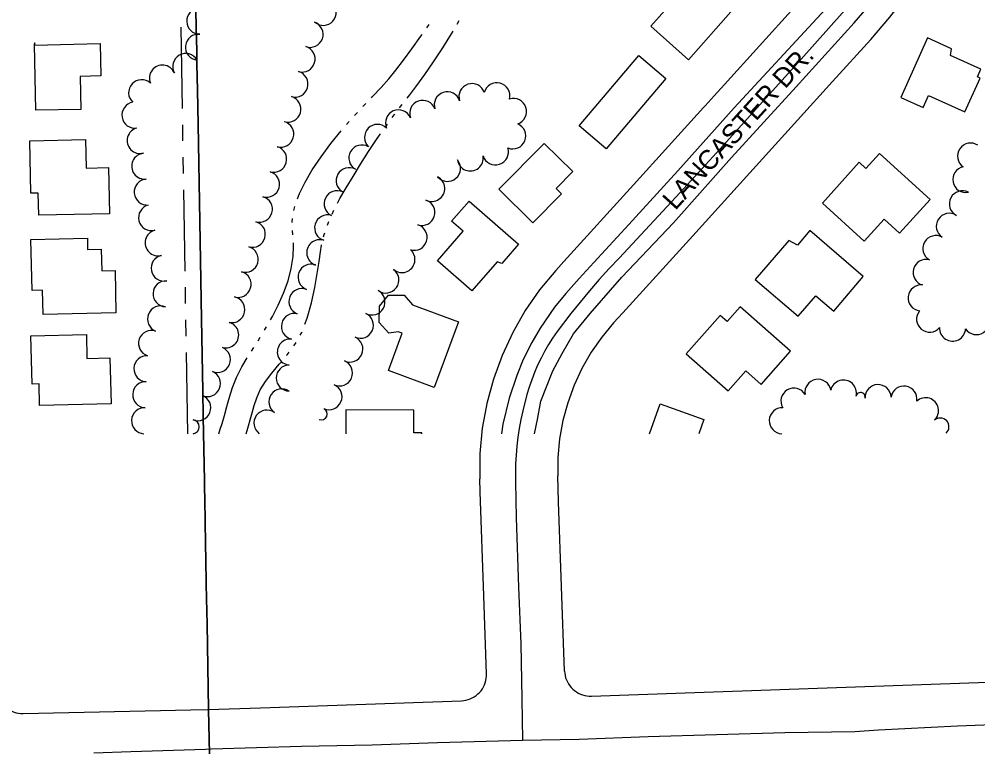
# Model space of a CAD drawing. Extents: x -25029 to 2274964, y -81170 to 687028.
# Drawn here: x -11897 to -11160, y -68994 to -68430 of the extents above; entities that cross this region are included whole.
import ezdxf

# ---------------------------------------------------------------- set-up
doc = ezdxf.new("R2010")
doc.units = 0
for name, color, linetype in [('81911BEA - RW_X_Fee_RW', 7, 'Continuous'), ('BLDG', 7, 'Continuous'), ('DIVISIONS', 7, 'Continuous'), ('DV_X_Corp_Line', 7, 'Continuous'), ('GE_X_CL_2000', 7, 'Continuous'), ('ROAD', 7, 'Continuous'), ('ROAD-NAME', 7, 'Continuous'), ('TREES', 7, 'Continuous'), ('WATER', 7, 'Continuous')]:
    doc.layers.add(name, color=color, linetype=linetype)

msp = doc.modelspace()

# ---------------------------------------------------------------- linework, layer by layer
at = {"layer": '81911BEA - RW_X_Fee_RW'}
for p, q in [((-11893.55, -68963.35), (-11764.62, -68960.67)), ((-11764.62, -68960.67), (-11751.45, -68960.29))]:
    msp.add_line(p, q, dxfattribs=at)
for points in [[(-11241.94, -68445.48), (-11227.21, -68428.28), (-11213.49, -68410.25), (-11200.85, -68391.46)], [(-11484.04, -68622.85), (-11477.94, -68616.13), (-11424.27, -68557.03), (-11370.38, -68497.68), (-11369.15, -68496.32), (-11362.32, -68488.79), (-11354.25, -68479.91), (-11300.47, -68420.68), (-11286.36, -68405.15)], [(-11439.57, -68663.13), (-11432.6, -68655.46), (-11378.82, -68596.23), (-11325.04, -68537), (-11271.26, -68477.77), (-11241.94, -68445.48)], [(-11484.04, -68622.85), (-11496.44, -68637.8), (-11507.51, -68653.74), (-11517.17, -68670.56), (-11525.36, -68688.15), (-11532.01, -68706.38), (-11537.09, -68725.11), (-11537.6, -68727.92), (-11540.55, -68744.2), (-11542.36, -68763.51), (-11542.51, -68782.91)], [(-11439.57, -68663.13), (-11448.66, -68674.1), (-11456.8, -68685.82), (-11463.91, -68698.19), (-11469.93, -68711.13), (-11474.83, -68724.53), (-11478.56, -68738.31), (-11481.1, -68752.35), (-11482.43, -68766.56), (-11482.55, -68780.83)], [(-11537.29, -68932.82), (-11539.38, -68872.86), (-11542.16, -68792.91), (-11542.51, -68782.91)], [(-11477.33, -68930.74), (-11481.85, -68800.81), (-11482.55, -68780.83)], [(-11477.33, -68930.74), (-11477.19, -68932.48), (-11476.9, -68934.2), (-11476.46, -68935.89), (-11475.88, -68937.53), (-11475.16, -68939.12), (-11474.3, -68940.64), (-11473.31, -68942.07), (-11472.2, -68943.42), (-11470.98, -68944.67), (-11469.65, -68945.8), (-11468.23, -68946.81), (-11466.73, -68947.7), (-11465.15, -68948.45), (-11463.52, -68949.06), (-11461.84, -68949.53), (-11460.12, -68949.85), (-11458.39, -68950.01), (-11456.64, -68950.03)], [(-11556.58, -68953.51), (-11554.84, -68953.37), (-11553.12, -68953.08), (-11551.43, -68952.65), (-11549.79, -68952.06), (-11548.2, -68951.34), (-11546.68, -68950.48), (-11545.24, -68949.49), (-11543.9, -68948.38), (-11542.65, -68947.16), (-11541.52, -68945.83), (-11540.51, -68944.41), (-11539.62, -68942.91), (-11538.87, -68941.34), (-11538.26, -68939.7), (-11537.79, -68938.02), (-11537.47, -68936.31), (-11537.31, -68934.57), (-11537.29, -68932.82)], [(-11456.64, -68950.03), (-11391.68, -68947.77), (-11311.73, -68944.98), (-11231.77, -68942.2), (-11151.82, -68939.41), (-11071.86, -68936.63), (-11069.89, -68936.56)], [(-11914.1, -68943.7), (-11913.99, -68945.45), (-11913.73, -68947.19), (-11913.32, -68948.89), (-11912.76, -68950.56), (-11912.06, -68952.17), (-11911.21, -68953.71), (-11910.24, -68955.17), (-11909.14, -68956.54), (-11907.93, -68957.81), (-11906.6, -68958.97), (-11905.19, -68960.01), (-11903.68, -68960.91), (-11902.1, -68961.69), (-11900.47, -68962.32), (-11898.78, -68962.81), (-11897.05, -68963.14), (-11895.31, -68963.32), (-11893.55, -68963.35)], [(-11751.45, -68960.29), (-11750.95, -68960.28), (-11710.99, -68958.89), (-11556.58, -68953.51)]]:
    msp.add_lwpolyline(points, dxfattribs=at)
at = {"layer": 'BLDG'}
for points in [[(-11336.05, -68403.64), (-11352.12, -68421.8), (-11349.41, -68424.2), (-11381.94, -68460.98), (-11410.98, -68435.29), (-11362.38, -68380.35)], [(-11218.89, -68489.91), (-11201.54, -68497.69), (-11197.46, -68488.57), (-11169.54, -68501.09), (-11157.88, -68475.08), (-11159.98, -68474.13), (-11157.32, -68468.19), (-11180.51, -68457.79), (-11179.74, -68452.56), (-11198.38, -68444.19)], [(-11884.53, -68447.88), (-11885.04, -68449.7), (-11834.34, -68448.6), (-11833.8, -68473.4), (-11849.75, -68473.75), (-11849.2, -68499.09), (-11883.68, -68499.84), (-11884.78, -68449.29)], [(-11399.48, -68475.36), (-11445.3, -68529.31), (-11465.97, -68511.75), (-11420.14, -68457.81)], [(-11845.45, -68522.37), (-11844.98, -68544.18), (-11827.99, -68543.81), (-11827.22, -68579.32), (-11881.49, -68580.5), (-11881.85, -68563.5), (-11887.57, -68563.62), (-11888.45, -68523.3)], [(-11471.06, -68546.85), (-11483.87, -68559.8), (-11479.62, -68564), (-11501.69, -68586.32), (-11527.8, -68560.51), (-11492.92, -68525.23)], [(-11246.91, -68600.35), (-11231.61, -68583.48), (-11219.76, -68594.23), (-11196.36, -68568.44), (-11235.3, -68533.11), (-11245.6, -68544.46), (-11250.73, -68539.8), (-11279.14, -68571.12)], [(-11512.75, -68602.78), (-11525.64, -68617.52), (-11529.1, -68616.3), (-11548.63, -68638.61), (-11575.09, -68615.46), (-11555.27, -68592.81), (-11564.19, -68585), (-11550.69, -68569.58)], [(-11878.52, -68638.13), (-11886.64, -68638.3), (-11887.49, -68599.06), (-11844.12, -68598.12), (-11843.93, -68606.8), (-11833.46, -68606.58), (-11833.1, -68623.23), (-11822.84, -68623.01), (-11822.14, -68655.55), (-11878.11, -68656.77)], [(-11297.67, -68658.13), (-11284.12, -68642.3), (-11270.35, -68654.08), (-11247.64, -68627.53), (-11288.81, -68592.3), (-11298.31, -68603.4), (-11305.03, -68599.86), (-11330.7, -68629.86)], [(-11612.76, -68699.78), (-11602.25, -68671.19), (-11605.17, -68670.11), (-11612.29, -68671.01), (-11619.8, -68662.96), (-11619.47, -68650.3), (-11612.68, -68641.98), (-11600.64, -68641.79), (-11594.15, -68649.37), (-11558.94, -68662.32), (-11577.48, -68712.75)], [(-11351.62, -68715.49), (-11337.99, -68700.04), (-11326.14, -68710.5), (-11303.58, -68684.92), (-11342.27, -68650.78), (-11352.27, -68662.11), (-11357.63, -68657.39), (-11383.82, -68687.07)], [(-11844.89, -68672.15), (-11844.44, -68690.59), (-11826.78, -68690.16), (-11825.92, -68725.36), (-11880.87, -68726.71), (-11881.29, -68710.03), (-11886.65, -68710.17), (-11887.57, -68673.2)]]:
    msp.add_lwpolyline(points, close=True, dxfattribs=at)
for points in [[(-11587.13, -68748.36), (-11587.12, -68747.68), (-11593.28, -68747.62), (-11593.12, -68730.38), (-11645.33, -68729.89), (-11645.5, -68748.36)], [(-11411.99, -68748.36), (-11403.74, -68725.46), (-11370.27, -68737.52), (-11374.17, -68748.36)]]:
    msp.add_lwpolyline(points, dxfattribs=at)
at = {"layer": 'DIVISIONS'}
for p, q in [((-11771.03, -68498.39), (-11772.05, -68435.9)), ((-11770.62, -68523.39), (-11770.83, -68510.89)), ((-11770.21, -68548.39), (-11770.42, -68535.89)), ((-11768.99, -68623.38), (-11770.01, -68560.88)), ((-11768.58, -68648.37), (-11768.79, -68635.87)), ((-11768.17, -68673.37), (-11768.38, -68660.87)), ((-11766.95, -68748.36), (-11767.97, -68685.87))]:
    msp.add_line(p, q, dxfattribs=at)
at = {"layer": 'DV_X_Corp_Line'}
for p, q in [((-11760.44, -68434.43), (-11760.63, -68424.43)), ((-11760.44, -68434.43), (-11760.63, -68424.43)), ((-11760.63, -68424.43), (-11760.44, -68434.43)), ((-11760.63, -68424.43), (-11760.44, -68434.43)), ((-11760.43, -68435.38), (-11760.44, -68434.43)), ((-11760.43, -68435.38), (-11760.44, -68434.43)), ((-11760.44, -68434.43), (-11760.43, -68435.38)), ((-11760.44, -68434.43), (-11760.43, -68435.38)), ((-11760.08, -68454.43), (-11760.43, -68435.38)), ((-11760.08, -68454.43), (-11760.43, -68435.38)), ((-11760.43, -68435.38), (-11760.08, -68454.43)), ((-11760.43, -68435.38), (-11760.08, -68454.43)), ((-11759.9, -68464.43), (-11760.08, -68454.43)), ((-11759.9, -68464.43), (-11760.08, -68454.43)), ((-11760.08, -68454.43), (-11759.9, -68464.43)), ((-11760.08, -68454.43), (-11759.9, -68464.43)), ((-11759.54, -68484.42), (-11759.9, -68464.43)), ((-11759.54, -68484.42), (-11759.9, -68464.43)), ((-11759.9, -68464.43), (-11759.54, -68484.42)), ((-11759.9, -68464.43), (-11759.54, -68484.42)), ((-11759.07, -68510.37), (-11759.54, -68484.42)), ((-11759.07, -68510.37), (-11759.54, -68484.42)), ((-11759.54, -68484.42), (-11759.07, -68510.37)), ((-11759.54, -68484.42), (-11759.07, -68510.37)), ((-11757.7, -68585.36), (-11759.07, -68510.37)), ((-11757.7, -68585.36), (-11759.07, -68510.37)), ((-11759.07, -68510.37), (-11757.7, -68585.36)), ((-11759.07, -68510.37), (-11757.7, -68585.36)), ((-11756.34, -68660.34), (-11757.7, -68585.36)), ((-11756.34, -68660.34), (-11757.7, -68585.36)), ((-11757.7, -68585.36), (-11756.34, -68660.34)), ((-11757.7, -68585.36), (-11756.34, -68660.34)), ((-11755.33, -68715.31), (-11756.34, -68660.34)), ((-11755.33, -68715.31), (-11756.34, -68660.34)), ((-11756.34, -68660.34), (-11755.33, -68715.31)), ((-11756.34, -68660.34), (-11755.33, -68715.31)), ((-11754.98, -68735.33), (-11755.33, -68715.31)), ((-11754.98, -68735.33), (-11755.33, -68715.31)), ((-11755.33, -68715.31), (-11754.98, -68735.33)), ((-11755.33, -68715.31), (-11754.98, -68735.33)), ((-11754.12, -68784.38), (-11754.98, -68735.33)), ((-11754.12, -68784.38), (-11754.98, -68735.33)), ((-11754.98, -68735.33), (-11754.12, -68784.38)), ((-11754.98, -68735.33), (-11754.12, -68784.38)), ((-11753.76, -68804.37), (-11754.12, -68784.38)), ((-11753.76, -68804.37), (-11754.12, -68784.38)), ((-11754.12, -68784.38), (-11753.76, -68804.37)), ((-11754.12, -68784.38), (-11753.76, -68804.37)), ((-11753.66, -68810.32), (-11753.76, -68804.37)), ((-11753.66, -68810.32), (-11753.76, -68804.37)), ((-11753.76, -68804.37), (-11753.66, -68810.32)), ((-11753.76, -68804.37), (-11753.66, -68810.32)), ((-11753.58, -68814.37), (-11753.66, -68810.32)), ((-11753.58, -68814.37), (-11753.66, -68810.32)), ((-11753.66, -68810.32), (-11753.58, -68814.37)), ((-11753.66, -68810.32), (-11753.58, -68814.37)), ((-11753.22, -68834.37), (-11753.58, -68814.37)), ((-11753.22, -68834.37), (-11753.58, -68814.37)), ((-11753.58, -68814.37), (-11753.22, -68834.37)), ((-11753.58, -68814.37), (-11753.22, -68834.37)), ((-11753.04, -68844.37), (-11753.22, -68834.37)), ((-11753.04, -68844.37), (-11753.22, -68834.37)), ((-11753.22, -68834.37), (-11753.04, -68844.37)), ((-11753.22, -68834.37), (-11753.04, -68844.37)), ((-11752.68, -68864.36), (-11753.04, -68844.37)), ((-11752.68, -68864.36), (-11753.04, -68844.37)), ((-11753.04, -68844.37), (-11752.68, -68864.36)), ((-11753.04, -68844.37), (-11752.68, -68864.36)), ((-11752.5, -68874.36), (-11752.68, -68864.36)), ((-11752.5, -68874.36), (-11752.68, -68864.36)), ((-11752.68, -68864.36), (-11752.5, -68874.36)), ((-11752.68, -68864.36), (-11752.5, -68874.36)), ((-11752.3, -68885.31), (-11752.5, -68874.36)), ((-11752.3, -68885.31), (-11752.5, -68874.36)), ((-11752.5, -68874.36), (-11752.3, -68885.31)), ((-11752.5, -68874.36), (-11752.3, -68885.31)), ((-11752.14, -68894.36), (-11752.3, -68885.31)), ((-11752.14, -68894.36), (-11752.3, -68885.31)), ((-11752.3, -68885.31), (-11752.14, -68894.36)), ((-11752.3, -68885.31), (-11752.14, -68894.36)), ((-11750.95, -68960.28), (-11752.14, -68894.36)), ((-11750.95, -68960.28), (-11752.14, -68894.36)), ((-11752.14, -68894.36), (-11750.95, -68960.28)), ((-11752.14, -68894.36), (-11750.95, -68960.28)), ((-11750.19, -68994.36), (-11750.95, -68960.28)), ((-11750.19, -68994.36), (-11750.95, -68960.28)), ((-11750.95, -68960.28), (-11750.19, -68994.36)), ((-11750.95, -68960.28), (-11750.19, -68994.36))]:
    msp.add_line(p, q, dxfattribs=at)
at = {"layer": 'GE_X_CL_2000'}
for points in [[(-11261.88, -68422.85), (-11295.55, -68460.64), (-11329.88, -68498.44), (-11357.75, -68529.44), (-11388.7, -68563.18), (-11435.09, -68613.24), (-11442.93, -68621.49), (-11450.6, -68629.9), (-11458.09, -68638.46), (-11465.41, -68647.18), (-11472.55, -68656.05), (-11483.07, -68669.87), (-11486.45, -68674.82), (-11489.63, -68679.89), (-11492.62, -68685.08), (-11495.41, -68690.38), (-11497.99, -68695.79), (-11500.37, -68701.28), (-11502.54, -68706.87), (-11504.49, -68712.53), (-11506.22, -68718.26), (-11509.43, -68730.73), (-11510.9, -68737.46), (-11512.16, -68744.23), (-11513.19, -68751.04), (-11514.01, -68757.88), (-11514.59, -68764.75), (-11514.96, -68771.63), (-11515.1, -68778.51), (-11515.01, -68785.4), (-11514.44, -68812.92), (-11512.64, -68866.17), (-11510.87, -68909.92), (-11510.15, -68952.18), (-11509.74, -68983.93)], [(-11509.74, -68983.93), (-11466.07, -68983.01), (-11413.11, -68980.93), (-11307.93, -68978.08), (-11254.22, -68977.12), (-11236.1, -68976.02), (-11175.13, -68972.73), (-11114.16, -68970.64), (-11072.05, -68969.89)], [(-11748.8, -68990.64), (-11679.63, -68988.52), (-11625.16, -68987.38), (-11574.92, -68985.78), (-11528.16, -68984.29), (-11509.74, -68983.93)], [(-11839.12, -68993.59), (-11810.72, -68992.6), (-11753.34, -68990.78), (-11748.8, -68990.64)]]:
    msp.add_lwpolyline(points, dxfattribs=at)
at = {"layer": 'ROAD'}
for points in [[(-11218.07, -68335.9), (-11229.53, -68357.23), (-11238.75, -68373.82), (-11245.9, -68384.51), (-11255.28, -68396.71), (-11270.57, -68415.39), (-11302.26, -68449.83), (-11346.99, -68497.98), (-11390.16, -68546.25), (-11427.77, -68587.53), (-11454.73, -68616.79), (-11466.02, -68629.07), (-11476.24, -68640.68), (-11485.01, -68651.05), (-11495.99, -68667.37), (-11502.51, -68678.37), (-11509.15, -68691.41), (-11514.08, -68703.52), (-11519.79, -68721.04), (-11524.64, -68740.93), (-11525.76, -68748.36)], [(-11500.5, -68748.36), (-11498.16, -68737.4), (-11495.52, -68723.47), (-11491.19, -68712.27), (-11486.4, -68700.02), (-11479.25, -68686.64), (-11470.5, -68671.6), (-11457.63, -68655.96), (-11433.18, -68628.12), (-11393.44, -68586.4), (-11348.94, -68536.19), (-11299.38, -68481.73), (-11254.77, -68432.51), (-11233.22, -68407.42)]]:
    msp.add_lwpolyline(points, dxfattribs=at)
at = {"layer": 'TREES'}
for centre, radius, start, end in [((-11757.77, -68431.36), 10, 91.07829, 271.07829), ((-11662.82, -68424.57), 10, 228.39767, 48.39767), ((-11672.88, -68441.45), 10, 249.98236, 69.98236), ((-11758.71, -68451.3), 10, 83.52952, 263.52952), ((-11679.04, -68460.46), 10, 254.13108, 74.13108), ((-11768.53, -68466.16), 10, 29.53221, 209.53221), ((-11786.43, -68475.03), 10, 23.18342, 203.18342), ((-11684.51, -68479.7), 10, 254.13108, 74.13108), ((-11802.39, -68486.32), 10, 47.36047, 227.36047), ((-11548.49, -68489.31), 10, 18.41573, 198.41573), ((-11529.34, -68488.7), 10, 345.21581, 165.21581), ((-11567.47, -68495.63), 10, 18.41573, 198.41573), ((-11807.58, -68503.55), 10, 99.14681, 279.14681), ((-11689.98, -68498.94), 10, 254.13108, 74.13108), ((-11586.37, -68502.16), 10, 19.70089, 199.70089), ((-11516.51, -68500.74), 10, 288.41928, 108.41928), ((-11604.96, -68509.51), 10, 23.45546, 203.45546), ((-11695.45, -68518.18), 10, 254.13108, 74.13108), ((-11621.12, -68520.65), 10, 45.68768, 225.68768), ((-11517.11, -68519.5), 10, 247.90386, 67.90386), ((-11803.53, -68523.12), 10, 104.23534, 284.23534), ((-11165.25, -68534.96), 10, 55.78981, 235.78981), ((-11800.02, -68542.75), 10, 96.01512, 276.01512), ((-11700.91, -68537.41), 10, 254.13108, 74.13108), ((-11633.08, -68536.48), 10, 60.18855, 240.18855), ((-11530.39, -68531.83), 10, 197.87645, 17.87645), ((-11567.28, -68544.45), 10, 220.43112, 40.43112), ((-11549.79, -68536.43), 10, 188.81434, 8.81434), ((-11706.38, -68556.65), 10, 254.13108, 74.13108), ((-11642.94, -68553.88), 10, 60.70814, 240.70814), ((-11168.88, -68553.03), 10, 101.47677, 281.47677), ((-11798.12, -68562.66), 10, 94.92001, 274.92001), ((-11579.39, -68559.87), 10, 243.2826, 63.2826), ((-11652.19, -68571.6), 10, 64.14133, 244.14133), ((-11171.51, -68571.7), 10, 62.51949, 242.51949), ((-11711.85, -68575.89), 10, 254.13108, 74.13108), ((-11586.94, -68578.32), 10, 252.18709, 72.18709), ((-11794.75, -68582.31), 10, 104.51444, 284.51444), ((-11659.44, -68590.17), 10, 73.2453, 253.2453), ((-11181.54, -68588.98), 10, 57.19817, 237.19817), ((-11717.32, -68595.13), 10, 254.13108, 74.13108), ((-11592.88, -68597.42), 10, 253.28054, 73.28054), ((-11789.69, -68601.65), 10, 104.81625, 284.81625), ((-11191.91, -68606.07), 10, 60.30598, 240.30598), ((-11722.79, -68614.36), 10, 254.13108, 74.13108), ((-11665.5, -68609.23), 10, 71.45211, 251.45211), ((-11785.14, -68621.12), 10, 101.51104, 281.51104), ((-11602.29, -68614.56), 10, 229.18576, 49.18576), ((-11672.2, -68628.07), 10, 69.43195, 249.43195), ((-11199.46, -68624.41), 10, 74.93832, 254.93832), ((-11728.26, -68633.6), 10, 254.13108, 74.13108), ((-11614.69, -68630.24), 10, 234.15405, 54.15405), ((-11783.64, -68640.91), 10, 87.12789, 267.12789), ((-11203.22, -68644), 10, 83.37237, 263.37237), ((-11733.07, -68653), 10, 258.02215, 78.02215), ((-11679.22, -68646.79), 10, 69.43195, 249.43195), ((-11625.3, -68647.14), 10, 241.57672, 61.57672), ((-11787.89, -68660.17), 10, 67.99814, 247.99814), ((-11685.01, -68665.9), 10, 76.87511, 256.87511), ((-11634.19, -68665.04), 10, 245.59238, 65.59238), ((-11196.71, -68660.36), 10, 139.99773, 319.99773), ((-11160.7, -68662.23), 10, 213.20889, 33.20889), ((-11737.75, -68672.44), 10, 254.8782, 74.8782), ((-11794.78, -68678.93), 10, 71.70404, 251.70404), ((-11179.06, -68667.25), 10, 177.37255, 357.37255), ((-11688.11, -68685.6), 10, 85.23853, 265.23853), ((-11642.33, -68683.31), 10, 246.37317, 66.37317), ((-11744.16, -68691.34), 10, 247.65146, 67.65146), ((-11798.37, -68698.42), 10, 87.4077, 267.4077), ((-11650.35, -68701.63), 10, 246.37317, 66.37317), ((-11751.77, -68709.84), 10, 247.65146, 67.65146), ((-11688.99, -68705.57), 10, 89.70313, 269.70313), ((-11799.27, -68718.4), 10, 87.4077, 267.4077), ((-11282.52, -68716.54), 10, 9.65598, 189.65598), ((-11262.92, -68717.14), 10, 346.86875, 166.86875), ((-11694.66, -68723.84), 10, 55.81525, 235.81525), ((-11658.36, -68719.95), 10, 246.37317, 66.37317), ((-11300.99, -68723.3), 10, 30.53477, 210.53477), ((-11249.74, -68720.21), 3.53, 346.86875, 166.86875), ((-11236.31, -68720.59), 10, 2.41688, 182.41688), ((-11216.44, -68721.76), 10, 350.87282, 170.87282), ((-11759.22, -68728.4), 10, 248.62095, 68.62095), ((-11199.8, -68730.7), 10, 312.64534, 132.64534), ((-11800.18, -68738.37), 10, 87.4077, 267.4077), ((-11706.11, -68740.24), 10, 54.3661, 234.3661), ((-11664.18, -68733.26), 4.52, 246.37317, 66.37317), ((-11309.99, -68738.37), 10, 87.81406, 267.81406), ((-11763.47, -68743.04), 5.36, 276.53992, 83.46008), ((-11188.52, -68743), 6.69, 312.32868, 132.32868)]:
    msp.add_arc(centre, radius, start, end, dxfattribs=at)
at = {"layer": 'WATER'}
for p, q in [((-11583.09, -68436.37), (-11581.28, -68433.82)), ((-11559.83, -68433.61), (-11558.24, -68430.92)), ((-11632.3, -68496.88), (-11630.13, -68494.63)), ((-11604.06, -68497.92), (-11602.16, -68495.44)), ((-11638.7, -68503.73), (-11636.57, -68501.44)), ((-11644.91, -68510.75), (-11642.86, -68508.39)), ((-11685.37, -68576.79), (-11684.62, -68573.75)), ((-11655.99, -68579.52), (-11654.7, -68576.68)), ((-11659.59, -68588.18), (-11658.45, -68585.27)), ((-11686.07, -68595.41), (-11686.37, -68592.3)), ((-11708.01, -68668.89), (-11706.4, -68666.21)), ((-11712.9, -68676.89), (-11711.24, -68674.24)), ((-11717.89, -68684.82), (-11716.22, -68682.18))]:
    msp.add_line(p, q, dxfattribs=at)
for points in [[(-11625.78, -68490.14), (-11624.98, -68489.32), (-11618.27, -68482.28), (-11612.41, -68475.66), (-11606.92, -68468.89), (-11601.16, -68461.33), (-11594.68, -68452.54), (-11587.76, -68442.95), (-11586.71, -68441.47)], [(-11598.33, -68490.5), (-11596.34, -68487.94), (-11590.8, -68480.64), (-11584.83, -68472.41), (-11578.08, -68462.6), (-11570.99, -68451.83), (-11564.2, -68441), (-11563.01, -68438.99)], [(-11609.74, -68505.38), (-11608.21, -68503.33), (-11607.86, -68502.88)], [(-11615.31, -68512.92), (-11614.8, -68512.19), (-11613.47, -68510.4)], [(-11682.63, -68567.84), (-11681.13, -68563.88), (-11676.79, -68555.05), (-11671.21, -68545.56), (-11664.52, -68535.58), (-11656.91, -68525.31), (-11648.99, -68515.48)], [(-11651.84, -68571.12), (-11649.93, -68567.53), (-11645.15, -68559.39), (-11639.83, -68550.66), (-11634.06, -68541.25), (-11627.91, -68531.43), (-11621.45, -68521.62), (-11618.91, -68518.03)], [(-11686.65, -68586.05), (-11686.66, -68585.69), (-11686.37, -68582.94)], [(-11662.6, -68597.05), (-11662.09, -68595.28), (-11661.68, -68594.07)], [(-11703.34, -68660.76), (-11701.92, -68658.23), (-11697.5, -68649.65), (-11693.34, -68640.44), (-11689.88, -68630.89), (-11687.43, -68621.32), (-11686.01, -68612.23), (-11685.55, -68604.17), (-11685.67, -68601.64)], [(-11676.86, -68664.17), (-11675.1, -68659.63), (-11671.85, -68647.84), (-11669.36, -68636.11), (-11667.44, -68625.29), (-11665.99, -68615.97), (-11664.94, -68608.67), (-11664.15, -68603.56), (-11664.06, -68603.12)], [(-11680.59, -68672.74), (-11679.33, -68670.53), (-11679.12, -68669.99)], [(-11685.35, -68680.81), (-11684.63, -68679.84), (-11683.68, -68678.18)], [(-11690.98, -68688.31), (-11690.58, -68687.83), (-11689.09, -68685.82)], [(-11743.03, -68748.36), (-11741.98, -68744.89), (-11740.62, -68740.4), (-11738.83, -68734.32), (-11736.89, -68727.4), (-11734.94, -68720.22), (-11732.65, -68712.82), (-11729.54, -68705.09), (-11725.33, -68697.01), (-11721.2, -68690.12)], [(-11722.13, -68748.36), (-11721.34, -68745.77), (-11720.32, -68742.4), (-11718.97, -68737.78), (-11717.47, -68732.41), (-11715.91, -68726.7), (-11713.95, -68720.75), (-11711.17, -68714.61), (-11707.22, -68708.3), (-11702.29, -68701.78), (-11696.63, -68695), (-11695.01, -68693.08)]]:
    msp.add_lwpolyline(points, dxfattribs=at)

# ---------------------------------------------------------------- texts
at = {"layer": 'ROAD-NAME'}
msp.add_text('LANCASTER DR.', height=15, rotation=47.86647, dxfattribs=at).set_placement((-11392.23, -68577.29))

doc.saveas('drawing.dxf')
